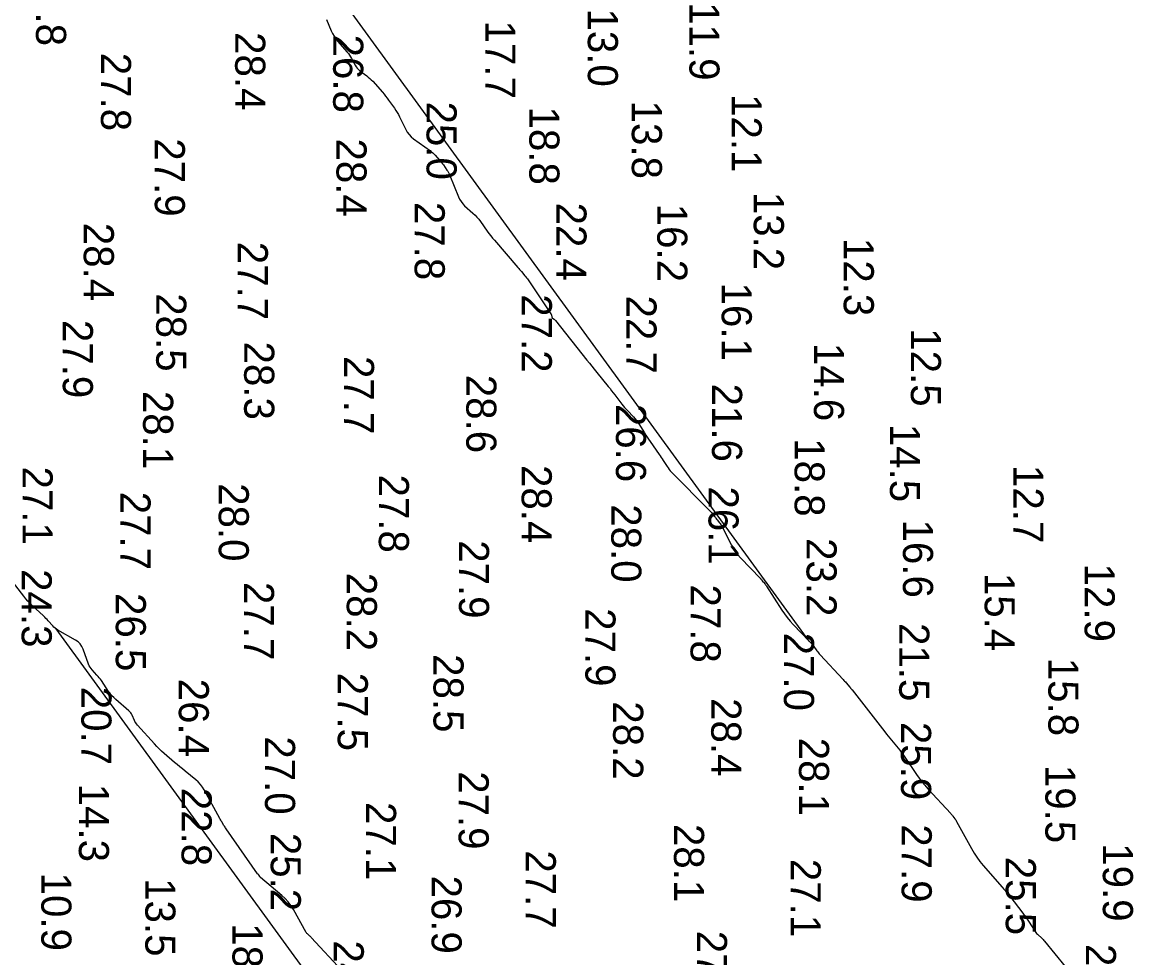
# Model space of a CAD drawing. Extents: x 1178573 to 1187098, y 693282 to 751751.
# Drawn here: x 1179763.9 to 1180226.9, y 714535.2 to 714923.7 of the extents above; entities that cross this region are included whole.
import ezdxf

# ---------------------------------------------------------------- set-up
doc = ezdxf.new("R2010")
doc.units = 0
for name, color, linetype in [('G-ANNO-PATT', 7, 'Continuous'), ('V-HYDS-MAJR', 7, 'Continuous'), ('V-HYDS-SOUN', 7, 'Continuous')]:
    doc.layers.add(name, color=color, linetype=linetype)

msp = doc.modelspace()

# ---------------------------------------------------------------- linework, layer by layer
at = {"layer": 'G-ANNO-PATT'}
for p, q in [((1180090.88, 714666.66), (1179260.25, 715807.06)), ((1179777.83, 714671.82), (1180393.78, 713826.16))]:
    msp.add_line(p, q, dxfattribs=at)
for points in [[(1179890.31, 714924.88), (1179892.26, 714920.19), (1179892.79, 714919.04), (1179893.41, 714917.95), (1179894.11, 714916.91), (1179894.9, 714915.92), (1179898.92, 714911.3), (1179899.42, 714910.68), (1179899.89, 714910.04), (1179900.31, 714909.38), (1179900.7, 714908.69), (1179902.17, 714905.88), (1179902.58, 714905.2), (1179903.05, 714904.59), (1179903.58, 714904.03), (1179904.19, 714903.52), (1179906.98, 714901.45), (1179907.64, 714900.93), (1179908.28, 714900.38), (1179908.88, 714899.79), (1179909.46, 714899.18), (1179913.49, 714894.67), (1179914.17, 714893.88), (1179914.84, 714893.07), (1179915.48, 714892.25), (1179916.1, 714891.4), (1179918.53, 714887.99), (1179919.12, 714887.13), (1179919.67, 714886.24), (1179920.19, 714885.34), (1179920.67, 714884.41), (1179923.21, 714879.24), (1179923.85, 714878.12), (1179924.6, 714877.09), (1179925.48, 714876.17), (1179926.48, 714875.35), (1179933.43, 714870.29), (1179933.96, 714869.88), (1179934.47, 714869.45), (1179934.96, 714868.99), (1179935.42, 714868.5), (1179937.28, 714866.46), (1179937.7, 714865.98), (1179938.11, 714865.49), (1179938.5, 714864.98), (1179938.87, 714864.46), (1179940.34, 714862.35), (1179940.69, 714861.82), (1179941.01, 714861.27), (1179941.3, 714860.7), (1179941.55, 714860.11), (1179945.08, 714851.24), (1179945.57, 714850.19), (1179946.16, 714849.23), (1179946.87, 714848.33), (1179947.68, 714847.52), (1179951.14, 714844.4), (1179951.99, 714843.6), (1179952.78, 714842.76), (1179953.53, 714841.87), (1179954.22, 714840.94), (1179957.07, 714836.93), (1179957.77, 714835.96), (1179958.51, 714835), (1179959.26, 714834.06), (1179960.04, 714833.14), (1179969.79, 714821.81), (1179970.16, 714821.39), (1179970.52, 714820.97), (1179970.89, 714820.55), (1179971.25, 714820.13), (1179972.72, 714818.46), (1179973.08, 714818.04), (1179973.43, 714817.61), (1179973.76, 714817.16), (1179974.07, 714816.71), (1179983.48, 714802.6), (1179983.56, 714802.46), (1179983.63, 714802.32), (1179983.69, 714802.16), (1179983.73, 714802.01), (1179983.86, 714801.36), (1179983.9, 714801.21), (1179983.97, 714801.07), (1179984.06, 714800.95), (1179984.19, 714800.84), (1179984.84, 714800.36), (1179984.99, 714800.24), (1179985.13, 714800.12), (1179985.26, 714799.98), (1179985.38, 714799.84), (1179998.47, 714783.4), (1179999.48, 714782.12), (1180000.51, 714780.84), (1180001.54, 714779.57), (1180002.57, 714778.31), (1180007.37, 714772.42), (1180008.07, 714771.56), (1180008.75, 714770.7), (1180009.43, 714769.83), (1180010.1, 714768.96), (1180013.02, 714765.15), (1180013.57, 714764.44), (1180014.15, 714763.75), (1180014.74, 714763.07), (1180015.35, 714762.41), (1180017.83, 714759.8), (1180018.44, 714759.14), (1180019, 714758.44), (1180019.53, 714757.72), (1180020.02, 714756.97), (1180022.38, 714753.13), (1180022.94, 714752.24), (1180023.51, 714751.36), (1180024.09, 714750.49), (1180024.69, 714749.63), (1180028.45, 714744.25), (1180028.88, 714743.63), (1180029.3, 714743.01), (1180029.72, 714742.38), (1180030.13, 714741.75), (1180031.76, 714739.22), (1180032.18, 714738.6), (1180032.63, 714738), (1180033.12, 714737.43), (1180033.63, 714736.89), (1180049.44, 714721), (1180049.73, 714720.69), (1180050.01, 714720.38), (1180050.29, 714720.05), (1180050.55, 714719.72), (1180051.58, 714718.34), (1180051.83, 714718.02), (1180052.08, 714717.7), (1180052.33, 714717.38), (1180052.58, 714717.06), (1180053.59, 714715.8), (1180053.84, 714715.48), (1180054.07, 714715.15), (1180054.28, 714714.8), (1180054.47, 714714.45), (1180058.54, 714706.51), (1180059.33, 714705.1), (1180060.21, 714703.76), (1180061.19, 714702.49), (1180062.27, 714701.29), (1180070.57, 714692.62), (1180070.68, 714692.51), (1180070.79, 714692.38), (1180070.9, 714692.26), (1180071, 714692.13), (1180071.39, 714691.62), (1180071.49, 714691.49), (1180071.59, 714691.36), (1180071.7, 714691.24), (1180071.8, 714691.12), (1180072.54, 714690.28), (1180072.7, 714690.1), (1180072.85, 714689.91), (1180072.99, 714689.72), (1180073.12, 714689.52), (1180079.5, 714679.58), (1180080.57, 714678), (1180081.71, 714676.47), (1180082.93, 714675.01), (1180084.21, 714673.6), (1180090.88, 714666.66)], [(1179896.83, 714529.71), (1179883.92, 714543.62), (1179883.75, 714543.8), (1179883.58, 714543.97), (1179883.41, 714544.14), (1179883.23, 714544.3), (1179882.5, 714544.95), (1179882.32, 714545.12), (1179882.16, 714545.3), (1179882.02, 714545.5), (1179881.89, 714545.7), (1179876.51, 714555.25), (1179875.51, 714556.86), (1179874.38, 714558.36), (1179873.12, 714559.75), (1179871.73, 714561.04), (1179862.82, 714568.56), (1179862.74, 714568.64), (1179862.67, 714568.72), (1179862.61, 714568.8), (1179862.55, 714568.9), (1179862.31, 714569.32), (1179862.27, 714569.4), (1179862.22, 714569.47), (1179862.16, 714569.53), (1179862.1, 714569.59), (1179861.83, 714569.83), (1179861.77, 714569.89), (1179861.71, 714569.95), (1179861.65, 714570.02), (1179861.6, 714570.09), (1179848.61, 714588.74), (1179848.37, 714589.09), (1179848.13, 714589.44), (1179847.9, 714589.79), (1179847.68, 714590.15), (1179846.78, 714591.59), (1179846.56, 714591.95), (1179846.34, 714592.31), (1179846.13, 714592.68), (1179845.93, 714593.05), (1179839.49, 714604.85), (1179838.75, 714606.05), (1179837.91, 714607.16), (1179836.97, 714608.19), (1179835.92, 714609.12), (1179831.51, 714612.69), (1179830.41, 714613.59), (1179829.32, 714614.49), (1179828.23, 714615.41), (1179827.15, 714616.33), (1179822.84, 714620.04), (1179821.78, 714620.98), (1179820.74, 714621.96), (1179819.74, 714622.96), (1179818.78, 714624), (1179811.71, 714631.83), (1179811.34, 714632.27), (1179811, 714632.75), (1179810.71, 714633.24), (1179810.46, 714633.77), (1179809.53, 714635.91), (1179809.27, 714636.43), (1179808.96, 714636.91), (1179808.6, 714637.35), (1179808.18, 714637.75), (1179802.75, 714642.42), (1179801.91, 714643.2), (1179801.13, 714644.02), (1179800.41, 714644.9), (1179799.74, 714645.82), (1179796.73, 714650.33), (1179796.31, 714650.92), (1179795.87, 714651.5), (1179795.4, 714652.05), (1179794.91, 714652.59), (1179792.9, 714654.7), (1179792.43, 714655.24), (1179792.03, 714655.83), (1179791.69, 714656.46), (1179791.41, 714657.12), (1179789.23, 714663.31), (1179788.69, 714664.5), (1179787.98, 714665.53), (1179787.08, 714666.41), (1179786.01, 714667.14), (1179778.71, 714671.24), (1179778.11, 714671.61), (1179777.83, 714671.82)]]:
    msp.add_lwpolyline(points, dxfattribs=at)
at = {"layer": 'V-HYDS-MAJR'}
for points in [[(1179890.31, 714924.88), (1179892.26, 714920.19), (1179892.79, 714919.04), (1179893.41, 714917.95), (1179894.11, 714916.91), (1179894.9, 714915.92), (1179898.92, 714911.3), (1179899.42, 714910.68), (1179899.89, 714910.04), (1179900.31, 714909.38), (1179900.7, 714908.69), (1179902.17, 714905.88), (1179902.58, 714905.2), (1179903.05, 714904.59), (1179903.58, 714904.03), (1179904.19, 714903.52), (1179906.98, 714901.45), (1179907.64, 714900.93), (1179908.28, 714900.38), (1179908.88, 714899.79), (1179909.46, 714899.18), (1179913.49, 714894.67), (1179914.17, 714893.88), (1179914.84, 714893.07), (1179915.48, 714892.25), (1179916.1, 714891.4), (1179918.53, 714887.99), (1179919.12, 714887.13), (1179919.67, 714886.24), (1179920.19, 714885.34), (1179920.67, 714884.41), (1179923.21, 714879.24), (1179923.85, 714878.12), (1179924.6, 714877.09), (1179925.48, 714876.17), (1179926.48, 714875.35), (1179933.43, 714870.29), (1179933.96, 714869.88), (1179934.47, 714869.45), (1179934.96, 714868.99), (1179935.42, 714868.5), (1179937.28, 714866.46), (1179937.7, 714865.98), (1179938.11, 714865.49), (1179938.5, 714864.98), (1179938.87, 714864.46), (1179940.34, 714862.35), (1179940.69, 714861.82), (1179941.01, 714861.27), (1179941.3, 714860.7), (1179941.55, 714860.11), (1179945.08, 714851.24), (1179945.57, 714850.19), (1179946.16, 714849.23), (1179946.87, 714848.33), (1179947.68, 714847.52), (1179951.14, 714844.4), (1179951.99, 714843.6), (1179952.78, 714842.76), (1179953.53, 714841.87), (1179954.22, 714840.94), (1179957.07, 714836.93), (1179957.77, 714835.96), (1179958.51, 714835), (1179959.26, 714834.06), (1179960.04, 714833.14), (1179969.79, 714821.81), (1179970.16, 714821.39), (1179970.52, 714820.97), (1179970.89, 714820.55), (1179971.25, 714820.13), (1179972.72, 714818.46), (1179973.08, 714818.04), (1179973.43, 714817.61), (1179973.76, 714817.16), (1179974.07, 714816.71), (1179983.48, 714802.6), (1179983.56, 714802.46), (1179983.63, 714802.32), (1179983.69, 714802.16), (1179983.73, 714802.01), (1179983.86, 714801.36), (1179983.9, 714801.21), (1179983.97, 714801.07), (1179984.06, 714800.95), (1179984.19, 714800.84), (1179984.84, 714800.36), (1179984.99, 714800.24), (1179985.13, 714800.12), (1179985.26, 714799.98), (1179985.38, 714799.84), (1179998.47, 714783.4), (1179999.48, 714782.12), (1180000.51, 714780.84), (1180001.54, 714779.57), (1180002.57, 714778.31), (1180007.37, 714772.42), (1180008.07, 714771.56), (1180008.75, 714770.7), (1180009.43, 714769.83), (1180010.1, 714768.96), (1180013.02, 714765.15), (1180013.57, 714764.44), (1180014.15, 714763.75), (1180014.74, 714763.07), (1180015.35, 714762.41), (1180017.83, 714759.8), (1180018.44, 714759.14), (1180019, 714758.44), (1180019.53, 714757.72), (1180020.02, 714756.97), (1180022.38, 714753.13), (1180022.94, 714752.24), (1180023.51, 714751.36), (1180024.09, 714750.49), (1180024.69, 714749.63), (1180028.45, 714744.25), (1180028.88, 714743.63), (1180029.3, 714743.01), (1180029.72, 714742.38), (1180030.13, 714741.75), (1180031.76, 714739.22), (1180032.18, 714738.6), (1180032.63, 714738), (1180033.12, 714737.43), (1180033.63, 714736.89), (1180049.44, 714721), (1180049.73, 714720.69), (1180050.01, 714720.38), (1180050.29, 714720.05), (1180050.55, 714719.72), (1180051.58, 714718.34), (1180051.83, 714718.02), (1180052.08, 714717.7), (1180052.33, 714717.38), (1180052.58, 714717.06), (1180053.59, 714715.8), (1180053.84, 714715.48), (1180054.07, 714715.15), (1180054.28, 714714.8), (1180054.47, 714714.45), (1180058.54, 714706.51), (1180059.33, 714705.1), (1180060.21, 714703.76), (1180061.19, 714702.49), (1180062.27, 714701.29), (1180070.57, 714692.62), (1180070.68, 714692.51), (1180070.79, 714692.38), (1180070.9, 714692.26), (1180071, 714692.13), (1180071.39, 714691.62), (1180071.49, 714691.49), (1180071.59, 714691.36), (1180071.7, 714691.24), (1180071.8, 714691.12), (1180072.54, 714690.28), (1180072.7, 714690.1), (1180072.85, 714689.91), (1180072.99, 714689.72), (1180073.12, 714689.52), (1180079.5, 714679.58), (1180080.57, 714678), (1180081.71, 714676.47), (1180082.93, 714675.01), (1180084.21, 714673.6), (1180091.42, 714666.09), (1180091.79, 714665.7), (1180092.14, 714665.29), (1180092.47, 714664.87), (1180092.79, 714664.43), (1180094.03, 714662.68), (1180094.35, 714662.24), (1180094.68, 714661.82), (1180095.03, 714661.41), (1180095.39, 714661.01), (1180104.96, 714650.71), (1180105.26, 714650.38), (1180105.56, 714650.05), (1180105.85, 714649.71), (1180106.15, 714649.37), (1180107.73, 714647.51), (1180107.81, 714647.42), (1180107.89, 714647.33), (1180107.97, 714647.23), (1180108.05, 714647.14), (1180108.36, 714646.78), (1180108.44, 714646.68), (1180108.52, 714646.59), (1180108.59, 714646.5), (1180108.67, 714646.4), (1180122.3, 714628.94), (1180122.97, 714628.09), (1180123.64, 714627.25), (1180124.32, 714626.42), (1180125.01, 714625.59), (1180127.76, 714622.28), (1180128.44, 714621.45), (1180129.1, 714620.6), (1180129.73, 714619.73), (1180130.35, 714618.85), (1180135.45, 714611.27), (1180136.53, 714609.73), (1180137.66, 714608.24), (1180138.85, 714606.79), (1180140.1, 714605.38), (1180149.64, 714595.05), (1180149.87, 714594.8), (1180150.09, 714594.55), (1180150.3, 714594.28), (1180150.51, 714594.02), (1180151.32, 714592.94), (1180151.51, 714592.67), (1180151.7, 714592.39), (1180151.88, 714592.1), (1180152.05, 714591.81), (1180158.22, 714580.52), (1180159.3, 714578.68), (1180160.47, 714576.9), (1180161.74, 714575.18), (1180163.11, 714573.53), (1180171.05, 714564.47), (1180171.32, 714564.16), (1180171.58, 714563.85), (1180171.84, 714563.54), (1180172.1, 714563.23), (1180173.12, 714561.97), (1180173.38, 714561.66), (1180173.63, 714561.34), (1180173.88, 714561.02), (1180174.12, 714560.7), (1180179.53, 714553.63), (1180180.14, 714552.82), (1180180.74, 714552), (1180181.32, 714551.17), (1180181.89, 714550.33), (1180184.77, 714546.04), (1180185.04, 714545.66), (1180185.33, 714545.3), (1180185.64, 714544.96), (1180185.98, 714544.63), (1180187.36, 714543.38), (1180187.7, 714543.06), (1180188.03, 714542.73), (1180188.34, 714542.38), (1180188.64, 714542.03), (1180197.19, 714531.55)], [(1179896.83, 714529.71), (1179883.92, 714543.62), (1179883.75, 714543.8), (1179883.58, 714543.97), (1179883.41, 714544.14), (1179883.23, 714544.3), (1179882.5, 714544.95), (1179882.32, 714545.12), (1179882.16, 714545.3), (1179882.02, 714545.5), (1179881.89, 714545.7), (1179876.51, 714555.25), (1179875.51, 714556.86), (1179874.38, 714558.36), (1179873.12, 714559.75), (1179871.73, 714561.04), (1179862.82, 714568.56), (1179862.74, 714568.64), (1179862.67, 714568.72), (1179862.61, 714568.8), (1179862.55, 714568.9), (1179862.31, 714569.32), (1179862.27, 714569.4), (1179862.22, 714569.47), (1179862.16, 714569.53), (1179862.1, 714569.59), (1179861.83, 714569.83), (1179861.77, 714569.89), (1179861.71, 714569.95), (1179861.65, 714570.02), (1179861.6, 714570.09), (1179848.61, 714588.74), (1179848.37, 714589.09), (1179848.13, 714589.44), (1179847.9, 714589.79), (1179847.68, 714590.15), (1179846.78, 714591.59), (1179846.56, 714591.95), (1179846.34, 714592.31), (1179846.13, 714592.68), (1179845.93, 714593.05), (1179839.49, 714604.85), (1179838.75, 714606.05), (1179837.91, 714607.16), (1179836.97, 714608.19), (1179835.92, 714609.12), (1179831.51, 714612.69), (1179830.41, 714613.59), (1179829.32, 714614.49), (1179828.23, 714615.41), (1179827.15, 714616.33), (1179822.84, 714620.04), (1179821.78, 714620.98), (1179820.74, 714621.96), (1179819.74, 714622.96), (1179818.78, 714624), (1179811.71, 714631.83), (1179811.34, 714632.27), (1179811, 714632.75), (1179810.71, 714633.24), (1179810.46, 714633.77), (1179809.53, 714635.91), (1179809.27, 714636.43), (1179808.96, 714636.91), (1179808.6, 714637.35), (1179808.18, 714637.75), (1179802.75, 714642.42), (1179801.91, 714643.2), (1179801.13, 714644.02), (1179800.41, 714644.9), (1179799.74, 714645.82), (1179796.73, 714650.33), (1179796.31, 714650.92), (1179795.87, 714651.5), (1179795.4, 714652.05), (1179794.91, 714652.59), (1179792.9, 714654.7), (1179792.43, 714655.24), (1179792.03, 714655.83), (1179791.69, 714656.46), (1179791.41, 714657.12), (1179789.23, 714663.31), (1179788.69, 714664.5), (1179787.98, 714665.53), (1179787.08, 714666.41), (1179786.01, 714667.14), (1179778.71, 714671.24), (1179778.11, 714671.61), (1179777.55, 714672.03), (1179777.02, 714672.49), (1179776.53, 714672.99), (1179774.64, 714675.1), (1179774.16, 714675.62), (1179773.68, 714676.13), (1179773.18, 714676.63), (1179772.67, 714677.12), (1179768.04, 714681.49), (1179767.11, 714682.4), (1179766.23, 714683.34), (1179765.37, 714684.31), (1179764.56, 714685.31), (1179758.84, 714692.65)]]:
    msp.add_lwpolyline(points, dxfattribs=at)

# ---------------------------------------------------------------- texts
at = {"layer": 'V-HYDS-SOUN'}
for s, p in [('27.8 ', (1179769.59, 714946.38)), ('11.9 ', (1180041.05, 714932.04)), ('13.0 ', (1179998.85, 714929.43)), ('17.7 ', (1179956.3, 714924.43)), ('28.4 ', (1179852.33, 714919.62)), ('26.8 ', (1179893.05, 714918.59)), ('27.8 ', (1179796.56, 714911.05)), ('25.0 ', (1179931.85, 714890.78)), ('13.8 ', (1180017.13, 714891.17)), ('12.1 ', (1180058.61, 714893.88)), ('18.8 ', (1179974.55, 714888.71)), ('27.9 ', (1179818.94, 714875.52)), ('28.4 ', (1179894.42, 714875.43)), ('13.2 ', (1180067.8, 714853.3)), ('27.8 ', (1179926.91, 714849.11)), ('22.4 ', (1179985.79, 714848.82)), ('16.2 ', (1180027.71, 714848.35)), ('28.4 ', (1179789.43, 714840.42)), ('27.7 ', (1179853.41, 714832.54)), ('12.3 ', (1180105.18, 714834.14)), ('28.5 ', (1179819.53, 714811.16)), ('16.1 ', (1180054.47, 714815.6)), ('27.2 ', (1179971.41, 714810.75)), ('22.7 ', (1180014.89, 714810.23)), ('27.9 ', (1179780.72, 714800.09)), ('12.5 ', (1180133.08, 714796.62)), ('28.3 ', (1179856.07, 714791.1)), ('14.6 ', (1180092.81, 714790.54)), ('27.7 ', (1179897.54, 714785.1)), ('28.6 ', (1179948.36, 714777.29)), ('28.1 ', (1179814.08, 714770.62)), ('21.6 ', (1180050.46, 714773.65)), ('26.6 ', (1180010.53, 714765.21)), ('14.5 ', (1180124.38, 714756.93)), ('18.8 ', (1180084.78, 714750.94)), ('27.1 ', (1179763.99, 714739.19)), ('28.4 ', (1179971.36, 714739.83)), ('12.7 ', (1180175.65, 714739.85)), ('28.0 ', (1179845.5, 714732.29)), ('27.8 ', (1179912.02, 714735.88)), ('27.7 ', (1179804.66, 714728.73)), ('26.1 ', (1180048.99, 714730.92)), ('28.0 ', (1180008.59, 714723.53)), ('16.6 ', (1180129.79, 714717.18)), ('23.2 ', (1180089.72, 714709.47)), ('27.9 ', (1179945.32, 714708.59)), ('24.3 ', (1179763.61, 714696.58)), ('12.9 ', (1180205.26, 714698.88)), ('27.7 ', (1179855.97, 714691.27)), ('28.2 ', (1179898.71, 714695.07)), ('15.4 ', (1180163.74, 714695.02)), ('26.5 ', (1179802.73, 714686.65)), ('27.8 ', (1180041.54, 714690.21)), ('27.9 ', (1179997.84, 714680.37)), ('21.5 ', (1180128.22, 714674.19)), ('27.0 ', (1180080.34, 714670.21)), ('28.5 ', (1179934.72, 714661.29)), ('15.8 ', (1180190.2, 714659.77)), ('27.5 ', (1179894.95, 714653.58)), ('26.4 ', (1179828.9, 714651.08)), ('20.7 ', (1179788.42, 714647.73)), ('28.2 ', (1180009.37, 714641.69)), ('28.4 ', (1180050.13, 714643.01)), ('25.9 ', (1180128.98, 714633.13)), ('27.0 ', (1179864.73, 714627.14)), ('28.1 ', (1180086.59, 714626.56)), ('27.9 ', (1179945.18, 714612.66)), ('19.5 ', (1180188.95, 714615.29)), ('14.3 ', (1179787.4, 714607.47)), ('22.8 ', (1179830.06, 714605.77)), ('27.1 ', (1179906.7, 714599.85)), ('28.1 ', (1180034.66, 714590.76)), ('27.9 ', (1180129.24, 714590.61)), ('25.2 ', (1179867.11, 714587.06)), ('27.7 ', (1179973.06, 714579.78)), ('19.9 ', (1180212.83, 714582.73)), ('27.1 ', (1180083.15, 714576.26)), ('25.5 ', (1180172.51, 714577.11)), ('10.9 ', (1179771.79, 714570.53)), ('13.5 ', (1179815, 714568.25)), ('26.9 ', (1179933.93, 714569.32)), ('18.7 ', (1179851.21, 714549.5)), ('27.5 ', (1180044.2, 714546.4)), ('24.3 ', (1179893.27, 714542.38)), ('24.9 ', (1180205.78, 714540.9))]:
    msp.add_text(s, height=12.5, rotation=270, dxfattribs=at).set_placement(p)

doc.saveas('drawing.dxf')
